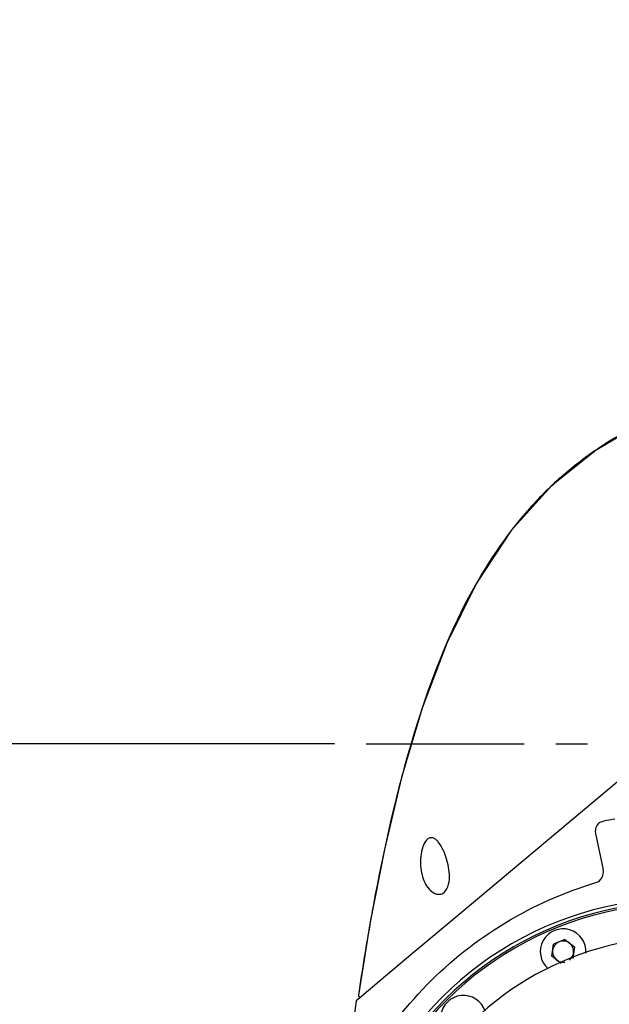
# Model space of a CAD drawing. Header units: millimetres. Extents: x 4086 to 10416, y 123 to 1549.
# Tile 260 of 265: x 9362 to 9390, y 1262 to 1309. Entities that reach past the tile are written whole.
import ezdxf

# ---------------------------------------------------------------- set-up
doc = ezdxf.new("R2010")
doc.units = ezdxf.units.MM
doc.linetypes.add('CENTER', pattern=[0.6, 0.375, -0.075, 0.075, -0.075])
for name, color, linetype in [('中心线', 7, 'Continuous'), ('尺寸标注', 7, 'Continuous'), ('运动范围', 7, 'Continuous')]:
    doc.layers.add(name, color=color, linetype=linetype)
doc.styles.add('思源黑', font='SourceHanSansCN-Normal.ttf')
doc.dimstyles.new('尺寸标注_1_6比例中六', dxfattribs={"dimtxt": 10, "dimasz": 8, "dimexe": 2, "dimexo": 1.5, "dimgap": 1, "dimtad": 1, "dimdec": 1, "dimlfac": 6, "dimdsep": 46, "dimtxsty": '思源黑', "dimcen": 0.09, "dimadec": 0, "dimazin": 0, "dimtp": 0.01, "dimtm": 0.01, "dimtfac": 1, "dimtdec": 1, "dimtofl": 0, "dimtmove": 0, "dimatfit": 3, "dimfxl": 1, "dimtolj": 1, "dimarcsym": 0})

# ---------------------------------------------------------------- blocks, each defined once
blk = doc.blocks.new('*D667')
at = {"layer": 'Defpoints', "color": 0}
for p in [(9378.149, 1274.798), (9304.882, 1251.465), (9386.414, 1251.465)]:
    blk.add_point(p, dxfattribs=at)
at = {"layer": '尺寸标注', "color": 0, "linetype": 'Continuous', "lineweight": -2}
for p, q in [((9376.649, 1274.798), (9302.882, 1274.798)), ((9304.882, 1266.798), (9304.882, 1259.465)), ((9384.914, 1251.465), (9302.882, 1251.465))]:
    blk.add_line(p, q, dxfattribs=at)
at = {"layer": '尺寸标注', "color": 0}
for points in [[(9306.215, 1266.798), (9303.549, 1266.798), (9304.882, 1274.798)], [(9303.549, 1259.465), (9306.215, 1259.465), (9304.882, 1251.465)]]:
    blk.add_solid(points, dxfattribs=at)
at = {"layer": '尺寸标注', "color": 0, "insert": (9293.527, 1252.836), "char_height": 10, "attachment_point": 1, "rotation": 90, "style": '思源黑'}
blk.add_mtext('\\A1;140', dxfattribs=at)

msp = doc.modelspace()

# ---------------------------------------------------------------- linework, layer by layer
at = {"layer": '中心线', "linetype": 'CENTER', "ltscale": 20}
msp.add_line((9378.149, 1274.798), (9541.65, 1274.798), dxfattribs=at)
at = {"layer": '运动范围', "color": 7, "linetype": 'Continuous'}
for p, q in [((9409.423, 1289.237), (9382.661, 1266.781)), ((9389.027, 1270.532), (9389.392, 1268.813)), ((9382.661, 1266.781), (9380.372, 1264.86)), ((9387.572, 1265.51), (9387.039, 1265.289)), ((9387.572, 1265.51), (9388.03, 1265.159)), ((9386.963, 1264.717), (9387.039, 1265.289)), ((9388.03, 1265.159), (9387.957, 1264.605)), ((9380.372, 1264.86), (9378.768, 1263.513)), ((9387.405, 1264.377), (9386.963, 1264.717)), ((9378.768, 1263.513), (9377.934, 1262.812)), ((9377.934, 1262.812), (9377.682, 1262.599)), ((9377.788, 1262.84), (9377.803, 1262.811)), ((9377.803, 1262.811), (9377.831, 1262.789)), ((9377.831, 1262.789), (9377.867, 1262.78)), ((9377.867, 1262.78), (9377.875, 1262.781)), ((9377.682, 1262.599), (9377.423, 1260.74)), ((9377.682, 1262.599), (9377.682, 1262.599))]:
    msp.add_line(p, q, dxfattribs=at)
for points in [[(9410.721, 1293.436), (9407.058, 1293.289), (9403.516, 1293.039), (9400.13, 1292.64), (9396.94, 1292.041), (9394.019, 1291.199), (9391.397, 1290.094), (9389.055, 1288.721), (9386.937, 1287.02), (9385.036, 1284.914), (9383.382, 1282.412), (9381.978, 1279.57), (9380.809, 1276.485), (9379.833, 1273.203), (9379.017, 1269.781)], [(9379.017, 1269.781), (9378.332, 1266.26), (9377.785, 1262.876)], [(9377.785, 1262.876), (9377.785, 1262.869), (9377.788, 1262.84)]]:
    msp.add_lwpolyline(points, dxfattribs=at)
at = {"layer": '运动范围', "color": 7, "linetype": 'Continuous', "lineweight": -2}
msp.add_arc((9393.098, 1121.465), 258.833, 305, 168, dxfattribs=at)
at = {"layer": '运动范围', "color": 7, "linetype": 'Continuous'}
for centre, radius, start, end in [((9265.939, 1148.493), 128.833, 7, 85), ((9389.516, 1270.636), 0.5, 100.5307, 192), ((9393.08, 1251.465), 20, 99, 100.5307), ((9393.08, 1251.465), 16, 312.1723, 227.7357), ((9393.078, 1251.465), 15.833, 312.5996, 227.3254), ((9393.078, 1251.465), 15.75, 312.8788, 227.0442), ((9387.497, 1264.938), 1.083, 355.7881, 228.969), ((9393.075, 1251.465), 14.167, 100.224, 220.1644), ((9387.497, 1264.938), 0.5, 52.7629, 278.2302), ((9387.497, 1264.938), 0.5, 353.0109, 52.1862), ((9387.497, 1264.938), 0.5, 306.5747, 352.0719), ((9377.862, 1262.862), 0.0778, 197.32, 204.1575), ((9377.871, 1262.866), 0.0874, 221.1457, 230.4695), ((9382.766, 1261.776), 1.083, 18.2118, 251.3021), ((9526.756, 1240.906), 150.644, 171.72067, 172.43442)]:
    msp.add_arc(centre, radius, start, end, dxfattribs=at)
for points, knots in [([(9409.517, 1293.397), (9407.326, 1293.319), (9403.319, 1293.103), (9397.789, 1292.35), (9393.132, 1291.028), (9389.793, 1289.315), (9387.458, 1287.555), (9385.182, 1285.318), (9382.612, 1281.427), (9380.208, 1275.176), (9379.093, 1270.328), (9378.571, 1267.568)], [0, 0, 0, 0, 0.144663, 0.264683, 0.367612, 0.462592, 0.510336, 0.560112, 0.672536, 0.814619, 1, 1, 1, 1]), ([(9381.602, 1270.104), (9381.567, 1270.149), (9381.493, 1270.231), (9381.363, 1270.323), (9381.203, 1270.354), (9381.044, 1270.274), (9380.926, 1270.116), (9380.805, 1269.841), (9380.73, 1269.46), (9380.723, 1269.006), (9380.803, 1268.467), (9380.968, 1268.088), (9381.136, 1267.901)], [0, 0, 0, 0, 0.054237, 0.103556, 0.149501, 0.199992, 0.262536, 0.333955, 0.482989, 0.62718, 0.761925, 1, 1, 1, 1]), ([(9381.136, 1267.901), (9381.212, 1267.815), (9381.352, 1267.702), (9381.58, 1267.642), (9381.849, 1267.685), (9382.076, 1268.027), (9382.115, 1268.483), (9382.071, 1268.946), (9381.932, 1269.499), (9381.767, 1269.893), (9381.602, 1270.104)], [0, 0, 0, 0, 0.104048, 0.155606, 0.210054, 0.339488, 0.48334, 0.623448, 0.75771, 1, 1, 1, 1]), ([(9389.049, 1268.211), (9389.167, 1268.246), (9389.383, 1268.421), (9389.418, 1268.692), (9389.392, 1268.813)], [0, 0, 0, 0, 0.499252, 1, 1, 1, 1]), ([(9382.377, 1238.239), (9381.158, 1239.235), (9378.974, 1241.565), (9376.745, 1245.791), (9375.754, 1250.479), (9376.214, 1255.251), (9378.002, 1259.687), (9380.885, 1263.497), (9384.625, 1266.461), (9387.54, 1267.759), (9389.049, 1268.211)], [0, 0, 0, 0, 0.125008, 0.250007, 0.374961, 0.499895, 0.624889, 0.749918, 0.87496, 1, 1, 1, 1]), ([(9378.571, 1267.568), (9378.5, 1267.196), (9378.214, 1265.636), (9377.962, 1264.07), (9377.785, 1262.876)], [0, 0, 0, 0, 0.238787, 1, 1, 1, 1]), ([(9377.791, 1262.83), (9377.793, 1262.827), (9377.797, 1262.819), (9377.802, 1262.812), (9377.805, 1262.809)], [0, 0, 0, 0, 0.49009, 1, 1, 1, 1]), ([(9377.815, 1262.799), (9377.819, 1262.796), (9377.825, 1262.792), (9377.832, 1262.788), (9377.836, 1262.787)], [0, 0, 0, 0, 0.499963, 1, 1, 1, 1]), ([(9377.836, 1262.787), (9377.841, 1262.785), (9377.851, 1262.782), (9377.862, 1262.78), (9377.867, 1262.78)], [0, 0, 0, 0, 0.505037, 1, 1, 1, 1])]:
    msp.add_open_spline(points, degree=3, knots=knots, dxfattribs=at)
for points in [[(9377.785, 1262.876), (9377.783, 1262.864), (9377.784, 1262.851), (9377.788, 1262.839)], [(9377.875, 1262.781), (9377.892, 1262.782), (9377.908, 1262.789), (9377.921, 1262.8)]]:
    msp.add_open_spline(points, degree=3, dxfattribs=at)

# ---------------------------------------------------------------- dimensions: what is measured, and where the dimension line sits
at = {"layer": '尺寸标注', "linetype": 'Continuous'}
dim = msp.add_linear_dim(base=(9304.882, 1251.465), p1=(9378.149, 1274.798), p2=(9386.414, 1251.465), angle=270, dimstyle='尺寸标注_1_6比例中六', dxfattribs=at)
dim.commit()
dim.dimension.update_dxf_attribs({"geometry": '*D667', "text_midpoint": (9304.882, 1263.13), "dimtype": 160})

doc.saveas('drawing.dxf')
